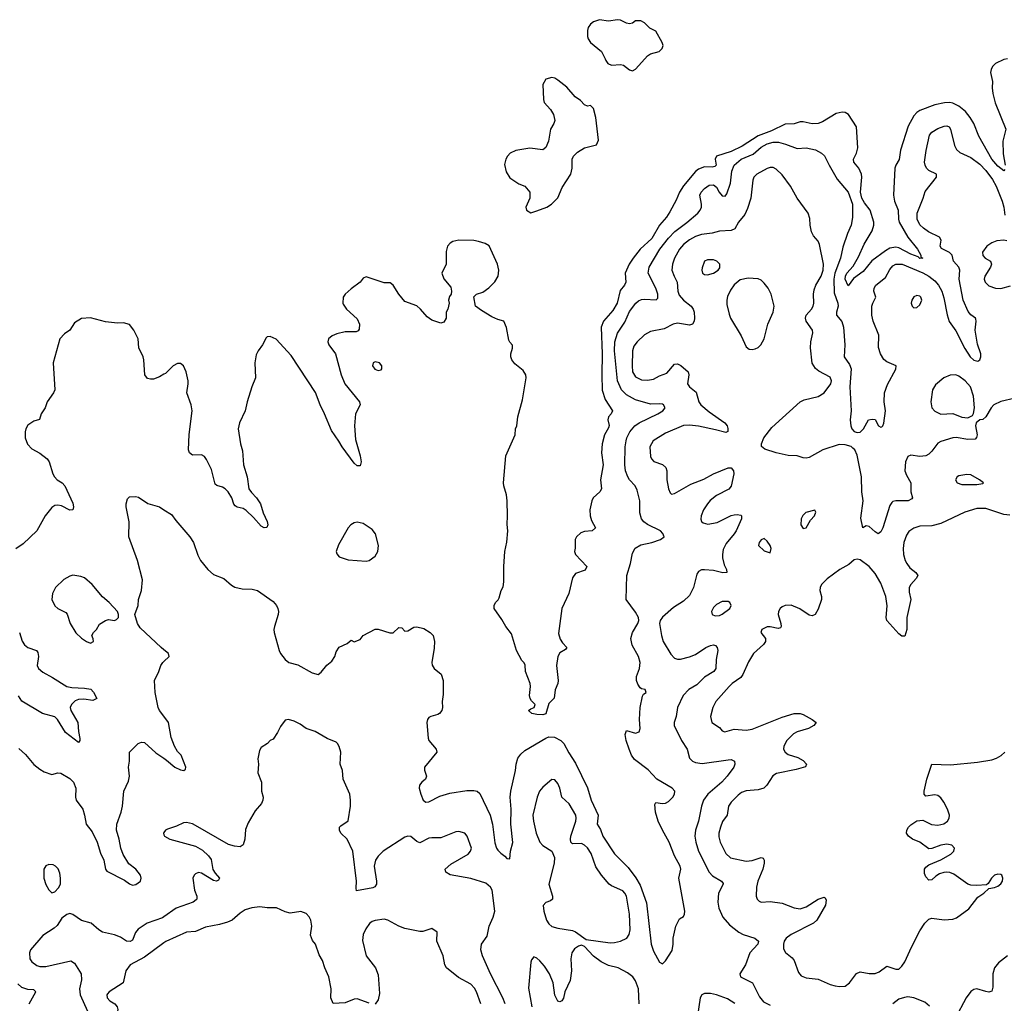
# Model space of a CAD drawing. Header units: inches. Extents: x 1603819 to 1745079, y 385938 to 533966.
# Tile 435 of 561: x 1719036 to 1725614, y 473694 to 480262. Entities that reach past the tile are written whole.
import ezdxf

# ---------------------------------------------------------------- set-up
doc = ezdxf.new("R2010")
doc.units = ezdxf.units.IN
doc.header["$MEASUREMENT"] = 0
for name, color, linetype in [('B7417', 7, 'Continuous'), ('B7427', 7, 'Continuous'), ('B7428', 7, 'Continuous')]:
    doc.layers.add(name, color=color, linetype=linetype)

msp = doc.modelspace()

# ---------------------------------------------------------------- linework, layer by layer
at = {"layer": 'B7417', "color": 5}
for points, elevation in [([(1720000, 477894.5), (1719970, 477876.2), (1719930, 477862), (1719910, 477860.9), (1719890, 477866), (1719871.6, 477891.6), (1719865.7, 477990), (1719860.5, 478010), (1719831.1, 478070), (1719827.1, 478130), (1719798.9, 478190), (1719770, 478227.6), (1719730, 478238.9), (1719690, 478236.4), (1719610, 478245.6), (1719510, 478272.3), (1719450, 478266.6), (1719402.5, 478237.5), (1719371, 478190), (1719335.2, 478164.8), (1719304, 478130), (1719260.5, 477970), (1719270.4, 477789.6), (1719262, 477770), (1719220.5, 477710), (1719206.4, 477670), (1719180.4, 477630), (1719167.9, 477592.1), (1719130, 477580.5), (1719090, 477555.6), (1719076.4, 477530), (1719072, 477510), (1719073.1, 477470), (1719087.4, 477427.4), (1719117.6, 477397.6), (1719170, 477367), (1719219.3, 477330), (1719234, 477310), (1719257.6, 477230), (1719268, 477210), (1719287.3, 477190), (1719319.3, 477170), (1719337.6, 477150), (1719390, 477034.8), (1719394.6, 477010), (1719390.4, 476990), (1719370, 476987.4), (1719314.9, 477014.9), (1719290, 477019.8), (1719270, 477018), (1719250, 477005.6), (1719206.7, 476950), (1719150, 476849.4), (1719058.3, 476761.7), (1719010.5, 476729.5)], 220), ([(1720000, 476054.9), (1719981.6, 476070), (1719840.9, 476200.9), (1719822.8, 476230), (1719804.7, 476290), (1719826.8, 476350), (1719830.7, 476390), (1719850.6, 476450), (1719857.5, 476522.5), (1719822.3, 476650), (1719765.3, 476810), (1719766.7, 476910), (1719746.8, 477010), (1719746.8, 477030), (1719756.9, 477063.1), (1719770, 477075.3), (1719810, 477079), (1719830, 477073.2), (1719892.1, 477032.1), (1719970, 477009.3), (1720000, 476989.8)], 240), ([(1719034, 476170), (1719053.1, 476113.1), (1719068.2, 476088.2), (1719090.2, 476070.2), (1719147.7, 476050), (1719157.2, 476037.2), (1719161.5, 476010), (1719152, 475950), (1719161.3, 475930), (1719190, 475904.2), (1719256.3, 475870), (1719350.3, 475810.3), (1719383.4, 475803.4), (1719470, 475799.1), (1719511.4, 475791.4), (1719530, 475770.7), (1719550.4, 475730), (1719524.7, 475715.3), (1719464.2, 475724.2), (1719430, 475722.2), (1719407.1, 475712.9), (1719381.8, 475690), (1719374.2, 475670), (1719377.1, 475650), (1719424, 475570), (1719427.9, 475510), (1719438.3, 475461.7), (1719438.4, 475450), (1719430, 475436), (1719341.5, 475501.5), (1719288.2, 475588.2), (1719270, 475606.9), (1719188.1, 475628.1), (1719050, 475710.8), (1719027.4, 475747.4)], 220), ([(1720000, 475610.6), (1719970.5, 475650), (1719960.4, 475670), (1719940.5, 475770), (1719936.3, 475850), (1719965.5, 475910), (1719979.3, 475950), (1719993, 475970), (1720000, 475976.6)], 240), ([(1719030, 475396), (1719075.9, 475355.9), (1719130, 475289.6), (1719170, 475256.9), (1719200.4, 475240.4), (1719250, 475222.4), (1719290, 475233.6), (1719310, 475231.5), (1719370, 475194.5), (1719396.4, 475170), (1719410.8, 475130), (1719409.8, 475070), (1719413.5, 475050), (1719457.3, 474990), (1719469.9, 474950), (1719479.8, 474890), (1719519.2, 474839.2), (1719552.6, 474770), (1719575.8, 474695.8), (1719597.1, 474650), (1719608.9, 474588.9), (1719617.5, 474577.5), (1719736.9, 474516.9), (1719770, 474491.8), (1719790, 474483.6), (1719813, 474487), (1719842, 474510), (1719848, 474530), (1719843.8, 474550), (1719812.4, 474590), (1719766, 474626), (1719727.2, 474687.2), (1719711, 474730), (1719701.5, 474790), (1719682.5, 474850), (1719684.7, 474890), (1719713.8, 474970), (1719722.8, 475010), (1719732.7, 475110), (1719762.6, 475177.4), (1719770.3, 475209.7), (1719762.4, 475270), (1719770.4, 475310), (1719770.7, 475370), (1719826.8, 475430), (1719850, 475438), (1719870, 475434.5), (1719946.5, 475366.5), (1720000, 475329.9)], 240), ([(1720000, 474835.2), (1719996.3, 474830), (1720000, 474818.9)], 260), ([(1720000, 474271.1), (1719990, 474263.8), (1719888, 474230), (1719828, 474190), (1719810, 474166), (1719790, 474116), (1719774, 474106), (1719750, 474109.8), (1719710, 474134.8), (1719670, 474152.3), (1719588.3, 474168.3), (1719564, 474184), (1719514, 474230), (1719450, 474246), (1719390, 474286), (1719370, 474293.2), (1719350, 474286), (1719318.3, 474261.7), (1719285.8, 474214.2), (1719265.3, 474194.7), (1719190, 474146.9), (1719107.9, 474050), (1719100.8, 474030), (1719104.4, 473990), (1719116.5, 473970), (1719150, 473946.7), (1719170, 473939.7), (1719210, 473940.2), (1719377.3, 473977.3), (1719402.9, 473962.9), (1719447.4, 473890), (1719449.3, 473850), (1719436.6, 473790), (1719441, 473750), (1719490, 473640.5)], 260), ([(1720000, 474097.4), (1719870, 474001.5), (1719774, 473950), (1719745.5, 473910), (1719726.4, 473830), (1719633.4, 473770), (1719622.6, 473757.4), (1719618, 473750), (1719620.5, 473730), (1719638.8, 473710), (1719671.1, 473691.1), (1719687.6, 473670), (1719692.7, 473652.7), (1719668.6, 473530), (1719684.4, 473450), (1719691.2, 473430), (1719706, 473410), (1719730, 473391.3), (1719798.9, 473358.9), (1719876.3, 473310), (1719990, 473276.1), (1720000, 473277.3)], 280), ([(1719098.3, 473690), (1719143.1, 473770), (1719130, 473783.1), (1719090, 473785.6), (1719050, 473798.6), (1719023.4, 473823.4)], 240)]:
    msp.add_lwpolyline(points, dxfattribs=dict(at, elevation=elevation))
for points, elevation in [([(1719390, 476552.7), (1719370, 476547), (1719330, 476524.5), (1719275.5, 476470), (1719255.5, 476430), (1719250.6, 476390), (1719270, 476347.3), (1719291, 476330), (1719343.4, 476303.4), (1719353.4, 476293.4), (1719373, 476230), (1719410, 476166.8), (1719450, 476131.3), (1719482, 476110), (1719510, 476098), (1719528, 476110), (1719527.3, 476127.3), (1719518, 476150), (1719528, 476170), (1719549.3, 476190.7), (1719570, 476224.7), (1719610, 476251.3), (1719630, 476256), (1719668.9, 476251.1), (1719683.1, 476256.9), (1719695.3, 476270), (1719695.3, 476290), (1719688.7, 476310), (1719634, 476370), (1719590, 476409.2), (1719520.9, 476490), (1719470, 476536), (1719444.8, 476544.8)], 240), ([(1719230, 474620.7), (1719210, 474611.8), (1719198, 474590), (1719196.5, 474530), (1719210, 474487.3), (1719230, 474450.8), (1719250, 474431), (1719270, 474438), (1719295.5, 474464.5), (1719309, 474490), (1719309.4, 474530), (1719303.2, 474563.2), (1719292.1, 474592.1), (1719275.3, 474610), (1719258.9, 474618.9)], 260)]:
    msp.add_lwpolyline(points, close=True, dxfattribs=dict(at, elevation=elevation))
at = {"layer": 'B7427', "color": 5}
for points, elevation in [([(1722946.3, 480000), (1722951, 479990), (1722966, 479970), (1722990, 479958), (1723050, 479962.8), (1723070, 479957.3), (1723110, 479926.8), (1723130, 479921), (1723150, 479931.3), (1723211.5, 480000)], 220), ([(1725634.9, 480000), (1725610, 479996.2), (1725556, 479970), (1725535.8, 479950), (1725525.6, 479930), (1725522, 479910), (1725534.7, 479850), (1725532.1, 479807.9), (1725536.6, 479770), (1725552.1, 479707.9), (1725624.5, 479530), (1725604.3, 479450), (1725606, 479366), (1725620.2, 479290)], 220), ([(1725617.3, 479262.7), (1725610, 479252.3), (1725570, 479282.9), (1725530, 479331.7), (1725444.7, 479484.7), (1725410, 479568.4), (1725385.2, 479610), (1725355, 479650), (1725310, 479684.2), (1725270, 479703.8), (1725250, 479708.6), (1725213.2, 479706.9), (1725150, 479694.2), (1725050, 479655.2), (1725030, 479642.9), (1725010, 479620.9), (1724972.5, 479550), (1724920.1, 479390), (1724910.9, 479329.1), (1724888.5, 479291.5), (1724881.5, 479270), (1724872.5, 479090), (1724879.2, 479050), (1724905, 478990), (1724906.5, 478930), (1724912.2, 478910), (1724970, 478811), (1725033.1, 478730), (1725056.5, 478690), (1725056.8, 478676.8), (1725070, 478669.5), (1725050, 478668.4), (1725038, 478678), (1724990, 478696.4), (1724910, 478738.9), (1724890, 478742.9), (1724850, 478736), (1724820.7, 478719.3), (1724728.7, 478651.3), (1724670, 478581.6), (1724606.4, 478533.6), (1724570, 478486), (1724551.3, 478530), (1724553.5, 478550), (1724562.3, 478570), (1724603.1, 478616.9), (1724640.5, 478679.5), (1724676.9, 478763.1), (1724730, 478852.7), (1724741.8, 478890), (1724741.7, 478910), (1724716.9, 478990), (1724678.8, 479038.8), (1724661.8, 479070), (1724652.7, 479110), (1724661.1, 479210), (1724658.9, 479230), (1724642.9, 479270), (1724607.9, 479310), (1724606.8, 479330), (1724626.3, 479370), (1724634.2, 479405.8), (1724625.8, 479545.8), (1724573.5, 479630), (1724550, 479642.8), (1724530, 479645.5), (1724490, 479635), (1724399.3, 479580.7), (1724370, 479569.1), (1724330, 479566.9), (1724270, 479580.5), (1724250, 479580.7), (1724210, 479567.5), (1724150, 479565), (1724059.4, 479520.6), (1723970, 479486.4), (1723863.2, 479416.8), (1723790, 479382.7), (1723692, 479350), (1723681.8, 479330), (1723688.8, 479290), (1723678.9, 479281.1), (1723662.6, 479277.4), (1723610, 479278.8), (1723570, 479263.6), (1723550, 479247.6), (1723470, 479153.2), (1723444, 479110), (1723422.4, 479057.6), (1723380.1, 478979.9), (1723356.3, 478943.7), (1723310.1, 478890), (1723259.1, 478800.9), (1723181.5, 478730), (1723133.3, 478670), (1723107.6, 478630), (1723081, 478570), (1723085.5, 478510), (1723076.9, 478490), (1723047.3, 478452.7), (1723026.7, 478370), (1722998.9, 478321.1), (1722937.2, 478250), (1722919.8, 478210), (1722928.3, 478031.7), (1722924.2, 477890), (1722927.8, 477787.8), (1722946.5, 477726.5), (1722996.5, 477650), (1722988.5, 477630), (1722968.7, 477610), (1722964.6, 477590), (1722973.1, 477553.1), (1722970, 477536), (1722942.9, 477490), (1722926.5, 477430), (1722923.5, 477370), (1722935, 477290), (1722916.2, 477190), (1722922, 477130), (1722912.4, 477110), (1722867.4, 477070), (1722858.3, 477050), (1722845.7, 476990), (1722847.4, 476950), (1722856.9, 476916.9), (1722882, 476870), (1722861, 476850), (1722810, 476844.8), (1722784.2, 476835.8), (1722754.9, 476810), (1722746.5, 476790), (1722747, 476733), (1722741.6, 476710), (1722748.2, 476690), (1722824, 476610), (1722813.3, 476586.7), (1722750, 476564), (1722730, 476535.3), (1722705.5, 476430), (1722657, 476330), (1722636.1, 476163.9), (1722646.5, 476126.5), (1722661.8, 476101.8), (1722690.6, 476070), (1722682.5, 476057.5), (1722644.7, 476035.3), (1722630.3, 476010), (1722621.3, 475950), (1722633.4, 475850), (1722630.8, 475830), (1722613.7, 475786.3), (1722607.3, 475732.7), (1722570, 475695.3), (1722552, 475628), (1722530, 475619.6), (1722490, 475623), (1722458, 475630), (1722435.3, 475650), (1722450, 475661), (1722474, 475670), (1722479, 475690), (1722454.5, 475714.5), (1722446.6, 475730), (1722442, 475750), (1722449.4, 475810), (1722446.6, 475830), (1722416, 475910), (1722412.5, 475952.5), (1722406.6, 475966.6), (1722390, 475984), (1722355.1, 476050), (1722321.6, 476161.6), (1722283.7, 476210), (1722257.5, 476257.5), (1722205.2, 476330), (1722205.2, 476350), (1722214, 476370), (1722232, 476388), (1722238.4, 476401.6), (1722251.8, 476450), (1722264.9, 476475.1), (1722271.3, 476508.7), (1722269.7, 476610), (1722276.9, 476710), (1722290, 476774), (1722297, 476850), (1722292.1, 476892.1), (1722295.1, 476950), (1722291.6, 477050), (1722287.8, 477090), (1722269.6, 477150), (1722268, 477170), (1722284.5, 477350), (1722346.6, 477490), (1722349.3, 477530), (1722357, 477550), (1722364.7, 477610), (1722395.8, 477724.2), (1722418.9, 477870), (1722417.4, 477890), (1722399.8, 477919.8), (1722344, 477964), (1722322.7, 477990), (1722316, 478010), (1722316, 478030), (1722328.4, 478068.4), (1722328.4, 478088.4), (1722310, 478108), (1722303.2, 478123.2), (1722287.3, 478207.3), (1722270, 478249), (1722230, 478259.3), (1722190, 478277.2), (1722120.2, 478320.2), (1722082, 478350), (1722070, 478412), (1722088, 478430), (1722130, 478442.8), (1722170, 478470.8), (1722210, 478511), (1722232.7, 478550), (1722236, 478590), (1722227, 478630), (1722171.6, 478751.6), (1722146.7, 478766.7), (1722101.4, 478781.5), (1722070, 478786.6), (1721970.4, 478789.7), (1721930, 478782), (1721910.8, 478770), (1721894, 478750), (1721885.8, 478714.2), (1721884, 478630), (1721856, 478570), (1721870, 478532), (1721915.3, 478475.3), (1721921, 478450), (1721918, 478430), (1721907.1, 478412.9), (1721901, 478390), (1721906, 478370), (1721896, 478330), (1721886, 478310), (1721884.7, 478270), (1721870, 478242), (1721850, 478235.3), (1721790, 478255.1), (1721757.7, 478277.7), (1721714.5, 478330), (1721690, 478352.3), (1721610, 478381.2), (1721568.7, 478430), (1721530, 478488.7), (1721510, 478504), (1721470, 478504), (1721358, 478542), (1721350, 478544), (1721330, 478535.3), (1721310, 478509), (1721250, 478466), (1721210.7, 478430), (1721197.3, 478410), (1721194, 478370), (1721198, 478362), (1721219.1, 478330), (1721290, 478264.9), (1721306.4, 478230), (1721304.7, 478195.3), (1721296.2, 478183.8), (1721282.8, 478177.2), (1721210, 478177.6), (1721155.6, 478164.4), (1721124.4, 478150), (1721099.5, 478130), (1721094.3, 478110), (1721102, 478090), (1721144.7, 478030), (1721184.7, 477890), (1721208.2, 477830), (1721306.4, 477710), (1721310.3, 477690), (1721279.1, 477630), (1721271.9, 477550), (1721279.7, 477459.7), (1721311.6, 477350), (1721318, 477310), (1721310, 477282), (1721290, 477282.7), (1721270, 477300.9), (1721189.7, 477410), (1721168.5, 477448.5), (1721119, 477519), (1721073.1, 477630), (1721042.4, 477690), (1721012.7, 477772.7), (1720850, 478018.7), (1720750, 478129.6), (1720710, 478146), (1720690, 478144), (1720683.4, 478136.6), (1720659.1, 478090), (1720628.2, 478050), (1720616.2, 478023.8), (1720607, 477970), (1720611.8, 477870), (1720587.4, 477810), (1720555.6, 477710), (1720541.7, 477650), (1720504.9, 477570), (1720494.9, 477530), (1720510.3, 477430), (1720523.7, 477383.7), (1720531.5, 477290), (1720555.8, 477210), (1720567.8, 477130), (1720584, 477104), (1720618, 477070), (1720645.3, 477030), (1720663, 476970), (1720690, 476911), (1720693.8, 476890), (1720688.1, 476871.9), (1720670, 476869.7), (1720650, 476880.4), (1720599, 476939), (1720550, 476985.1), (1720530, 476997.4), (1720488, 477008), (1720475.6, 477015.6), (1720466.5, 477026.5), (1720452.8, 477070), (1720429.7, 477110), (1720409.6, 477130), (1720390, 477140.9), (1720352.3, 477152.3), (1720341.5, 477161.5), (1720317.9, 477257.9), (1720284.5, 477324.5), (1720270, 477344.2), (1720250, 477355.4), (1720190, 477353.6), (1720169.7, 477369.7), (1720164, 477390), (1720168.5, 477491.5), (1720188.5, 477650), (1720181.1, 477690), (1720152.2, 477770), (1720162.2, 477830), (1720161.5, 477850), (1720148.4, 477910), (1720130, 477951.8), (1720110, 477966), (1720090, 477966.3), (1720061.6, 477950), (1720010, 477900.5), (1720000, 477894.5)], 220), ([(1720000, 476989.8), (1720050, 476957.2), (1720078.4, 476918.4), (1720173.6, 476810), (1720196.9, 476770), (1720226.6, 476686.6), (1720244.7, 476650), (1720291.8, 476590), (1720330, 476558.4), (1720399, 476530), (1720450, 476486.6), (1720472.9, 476472.9), (1720521.8, 476461.8), (1720590, 476459.8), (1720625.2, 476450), (1720730, 476376.3), (1720751, 476350), (1720761, 476330), (1720764, 476310), (1720762, 476290), (1720737.6, 476210), (1720734, 476190), (1720737, 476170), (1720769.8, 476050), (1720779.1, 476030), (1720809.7, 475990), (1720834.5, 475970), (1720893.4, 475953.4), (1720990, 475900.9), (1721030, 475889.3), (1721050, 475905.2), (1721088.7, 475951.3), (1721122, 475978), (1721140.4, 476010), (1721150, 476041.2), (1721170, 476072.3), (1721224, 476096), (1721250, 476118), (1721270, 476108.7), (1721310, 476124), (1721330.7, 476149.3), (1721410, 476193.2), (1721430, 476192.7), (1721508, 476168), (1721530, 476167.6), (1721570, 476204), (1721590, 476201.2), (1721610, 476179), (1721630, 476181.2), (1721670, 476206.3), (1721690, 476208.2), (1721736.3, 476196.3), (1721779.3, 476170), (1721798, 476150), (1721807.6, 476110), (1721805.8, 476065.8), (1721789.5, 475970), (1721791.8, 475951.8), (1721804, 475930), (1721851.4, 475891.4), (1721865.2, 475850), (1721864.1, 475755.9), (1721858, 475710), (1721860.9, 475670), (1721855.1, 475650), (1721841.2, 475630), (1721830, 475623), (1721782, 475610), (1721770, 475602.8), (1721760.9, 475590), (1721757, 475570), (1721764.4, 475464.4), (1721770, 475449.2), (1721819.3, 475390), (1721822.7, 475370), (1721739.5, 475270), (1721739.6, 475250), (1721754.7, 475210), (1721747, 475190), (1721722, 475170), (1721708, 475150), (1721705.4, 475130), (1721715.1, 475090), (1721732, 475050), (1721750, 475038), (1721770, 475038.5), (1721843.6, 475076.4), (1721910, 475098.2), (1722023.9, 475116.1), (1722070, 475115.5), (1722091.1, 475110), (1722110, 475094.5), (1722179.2, 474950), (1722194.9, 474890), (1722210, 474765.2), (1722222.4, 474730), (1722230, 474715.6), (1722250, 474695.6), (1722277.5, 474677.5), (1722290, 474661.2), (1722310, 474658), (1722314.9, 474710), (1722330, 474768), (1722318, 474890), (1722319.8, 474990), (1722312, 475070), (1722317.2, 475110), (1722349.3, 475249.3), (1722352.6, 475290), (1722364.8, 475330), (1722382.8, 475357.2), (1722410, 475382.5), (1722550, 475465), (1722570, 475472.5), (1722608, 475472), (1722652, 475450), (1722671.7, 475430), (1722705.6, 475365.6), (1722750, 475298), (1722830, 475133.5), (1722854.2, 475050), (1722899.9, 474950), (1722893.5, 474890), (1722915.3, 474855.3), (1722932.5, 474810), (1723010, 474691.2), (1723101.4, 474601.4), (1723152.3, 474532.3), (1723182.1, 474482.1), (1723224.3, 474364.3), (1723253.7, 474090), (1723270, 474042.7), (1723310, 473968), (1723330, 473958), (1723350, 473978), (1723394, 474046), (1723402, 474090), (1723400.7, 474130), (1723419.1, 474210), (1723442.8, 474257.2), (1723470, 474273.2), (1723477.6, 474290), (1723479.5, 474310), (1723440.5, 474530), (1723451.8, 474590), (1723448.5, 474610), (1723410, 474679.1), (1723374.6, 474770), (1723329.4, 474849.4), (1723300.9, 474910), (1723283.6, 474970), (1723278.8, 475021.2), (1723285.5, 475034.5), (1723330, 475027.8), (1723350, 475029.7), (1723370, 475041.6), (1723399.3, 475070), (1723410.4, 475090), (1723412.7, 475110), (1723394.8, 475130), (1723291.8, 475191.8), (1723234.1, 475254), (1723143.1, 475323.1), (1723124.3, 475350), (1723106.6, 475390), (1723086.7, 475450), (1723080.3, 475490), (1723090, 475515.1), (1723150, 475497), (1723173.7, 475506.3), (1723181.3, 475530), (1723176.5, 475590), (1723182, 475670), (1723196.1, 475743.9), (1723202.8, 475757.2), (1723221, 475770), (1723214, 475790), (1723190, 475794), (1723180.9, 475800.9), (1723165.1, 475825.1), (1723156.4, 475850), (1723156.1, 475876.1), (1723177.1, 475930), (1723180.5, 475970), (1723169.5, 476009.5), (1723126.6, 476086.6), (1723118.9, 476130), (1723131, 476170), (1723166.3, 476230), (1723171.8, 476250), (1723170.1, 476270), (1723150, 476306.4), (1723087.3, 476390), (1723091.1, 476550), (1723115.7, 476630), (1723130, 476699.5), (1723147.5, 476732.5), (1723185.1, 476754.9), (1723258.4, 476770), (1723318, 476790), (1723340.4, 476810), (1723331.7, 476831.7), (1723318, 476850), (1723231.1, 476891.1), (1723205.2, 476910), (1723189.2, 476930), (1723178.2, 476970), (1723179.7, 477050), (1723161.3, 477121.3), (1723147.6, 477150), (1723110.1, 477190.1), (1723098.2, 477210), (1723083.8, 477250), (1723079, 477290), (1723081.5, 477410), (1723086.7, 477450), (1723091.7, 477470), (1723112, 477510), (1723146.2, 477550), (1723174.2, 477570), (1723299, 477630), (1723331.8, 477650), (1723348.5, 477670), (1723338, 477690), (1723330, 477693.8), (1723310, 477697.3), (1723250, 477695.8), (1723150, 477722.6), (1723090, 477756.8), (1723057.1, 477790), (1723030.6, 477850.6), (1723009.6, 478050), (1723011.2, 478110), (1723030, 478169.7), (1723078.5, 478241.5), (1723110, 478314.5), (1723151.3, 478370), (1723170, 478384.6), (1723190, 478393), (1723210, 478395.9), (1723288, 478392), (1723298.5, 478401.5), (1723298.3, 478430), (1723285, 478470), (1723235.4, 478570), (1723241, 478610), (1723313.2, 478730), (1723370, 478803.2), (1723413.3, 478846.7), (1723493, 478907), (1723566, 478970), (1723582.3, 478990), (1723590.3, 479010), (1723591.6, 479030), (1723578.7, 479090), (1723588.9, 479110), (1723610, 479134.5), (1723642.7, 479157.3), (1723670, 479159.4), (1723690, 479144), (1723709.9, 479109.9), (1723730, 479086.9), (1723750, 479083), (1723761.1, 479098.9), (1723784.3, 479170), (1723793.5, 479250), (1723809.4, 479290), (1723856.3, 479330), (1723935.4, 479364.6), (1723990, 479410.5), (1724030, 479434.1), (1724070, 479444.9), (1724104.4, 479444.4), (1724151.7, 479431.7), (1724230, 479401), (1724290, 479406.8), (1724352.2, 479392.2), (1724391.7, 479371.7), (1724412.4, 479352.4), (1724443.5, 479290), (1724497.9, 479197.9), (1724569.8, 479110), (1724600.2, 479030), (1724598.8, 478941.2), (1724590.9, 478890), (1724566, 478834), (1724535.8, 478744.2), (1724518.7, 478670), (1724480.8, 478570), (1724475.8, 478530), (1724478.2, 478438.2), (1724501.5, 478370), (1724504.1, 478350), (1724492.2, 478310), (1724493.2, 478290), (1724527.5, 478247.5), (1724538.4, 478210), (1724547.5, 478090), (1724545, 478010), (1724580.2, 477960.2), (1724590.4, 477930.4), (1724582.5, 477810), (1724590.8, 477650), (1724583, 477590), (1724589.5, 477550.5), (1724595.8, 477530), (1724610, 477511.6), (1724630, 477504.8), (1724650, 477507.1), (1724672, 477530), (1724706.8, 477590), (1724730, 477594.5), (1724751.6, 477591.6), (1724774, 477550), (1724790, 477540.9), (1724795.8, 477544.2), (1724802.8, 477550), (1724810, 477568), (1724820.3, 477650), (1724811.6, 477710), (1724812.4, 477770), (1724834.1, 477825.9), (1724890, 477928.7), (1724890.6, 477950), (1724830, 477977.1), (1724810, 477993.7), (1724786, 478030), (1724774.2, 478074.2), (1724776.1, 478156.1), (1724737.1, 478250), (1724729.5, 478290), (1724729.5, 478350), (1724734.4, 478370), (1724756.4, 478410), (1724742, 478450), (1724743.5, 478470), (1724755.8, 478490), (1724820.4, 478539.6), (1724850, 478595.1), (1724870, 478618), (1724890, 478630.7), (1724931.6, 478630), (1725070, 478570.7), (1725110, 478549.5), (1725150, 478518.3), (1725173.8, 478490), (1725195.5, 478450), (1725210, 478405.7), (1725232.3, 478292.3), (1725245.8, 478245.8), (1725290, 478184.1), (1725350, 478067.3), (1725384.8, 478010), (1725410, 477987.5), (1725437.1, 477982.9), (1725450.2, 477989.8), (1725456.5, 478010), (1725456.1, 478030), (1725435.7, 478095.7), (1725419.1, 478190), (1725425.6, 478250), (1725422.9, 478262.9), (1725420.3, 478270), (1725390, 478292.3), (1725373.2, 478313.2), (1725339.5, 478390), (1725312.5, 478530), (1725316.1, 478590), (1725310.2, 478610), (1725275.3, 478650), (1725266.3, 478690), (1725246.6, 478706.6), (1725195.1, 478735.1), (1725186.3, 478750), (1725192.8, 478790), (1725180.3, 478810), (1725106.5, 478846.5), (1725074, 478870), (1725050, 478891.7), (1725031.1, 478930), (1725031.8, 478970), (1725071.5, 479070), (1725084.1, 479115.9), (1725160.3, 479210), (1725160.4, 479230), (1725110, 479254), (1725093.2, 479270), (1725084, 479290), (1725081.7, 479310), (1725091.4, 479388.6), (1725114.9, 479490), (1725130, 479512), (1725170, 479536.2), (1725210.9, 479550.9), (1725230, 479553.1), (1725245.6, 479545.6), (1725254.7, 479530), (1725281.2, 479421.2), (1725295, 479395.1), (1725316.3, 479376.3), (1725390, 479340.8), (1725450, 479296.8), (1725490, 479255.2), (1725534.8, 479194.8), (1725558.6, 479150), (1725599.9, 479050), (1725611, 479010), (1725617.1, 478957.1)], 240), ([(1725685.8, 477734.2), (1725590, 477713.6), (1725544, 477690), (1725525.3, 477670), (1725490, 477609.3), (1725470, 477592.7), (1725450.7, 477589.3), (1725424.7, 477570), (1725420.7, 477550), (1725433, 477490), (1725428.3, 477471.7), (1725418.3, 477461.7), (1725370, 477459.8), (1725293.2, 477473.2), (1725269.8, 477469.8), (1725190, 477445.5), (1725170, 477435.1), (1725130, 477381.7), (1725110, 477361.7), (1725090, 477349.8), (1725050, 477345.7), (1724990, 477354.5), (1724970, 477345.2), (1724954.4, 477310), (1724950.3, 477250), (1724960.4, 477220.4), (1724988.7, 477170), (1724990.3, 477110), (1725000.4, 477070), (1724996.7, 477063.3), (1724971.3, 477050), (1724890, 477049.7), (1724870, 477044.2), (1724862.6, 477037.4), (1724850, 477017.2), (1724802.8, 476870), (1724790, 476842), (1724770.3, 476829.7), (1724750, 476841.6), (1724710, 476877.2), (1724690, 476882), (1724668, 476870), (1724654.5, 476934.5), (1724669.8, 477050), (1724662.3, 477110), (1724660.5, 477210), (1724630, 477354.5), (1724615, 477390), (1724602, 477402), (1724590, 477411.1), (1724550, 477424.3), (1724510, 477426.4), (1724400.4, 477390), (1724310, 477338.9), (1724290, 477335.1), (1724270, 477336.2), (1724230, 477349.2), (1724170, 477351.2), (1724089, 477370), (1724013.4, 477393.4), (1723992.5, 477412.5), (1723992, 477430), (1724006.3, 477470), (1724060.9, 477539.1), (1724250, 477710.3), (1724277, 477723), (1724370, 477744.9), (1724409.7, 477770), (1724454.5, 477830), (1724460.4, 477850), (1724450, 477874.3), (1724375.3, 477915.3), (1724353, 477933), (1724330, 477969.4), (1724319.1, 478070), (1724322, 478110), (1724335.6, 478170), (1724331.6, 478190), (1724290, 478249.6), (1724285.1, 478270), (1724291.1, 478290), (1724326.2, 478330), (1724337.4, 478350), (1724342, 478370), (1724338.4, 478430), (1724342.5, 478457.5), (1724354.8, 478490), (1724390, 478548.8), (1724403.2, 478590), (1724405.6, 478630), (1724380.1, 478760.1), (1724370, 478783.7), (1724338.5, 478818.5), (1724324.7, 478844.8), (1724315.8, 478890), (1724313.6, 478933.6), (1724302.7, 478970), (1724229.8, 479069.8), (1724185.4, 479150), (1724130, 479225.6), (1724090, 479264.7), (1724070, 479274.2), (1724050, 479274), (1724030, 479267.6), (1723959.5, 479230), (1723940.3, 479210), (1723933.1, 479190), (1723919.7, 479070), (1723897.9, 479002.1), (1723879.7, 478960.3), (1723838.2, 478910), (1723814.6, 478865.4), (1723790, 478855.1), (1723710, 478850.7), (1723662.8, 478837.2), (1723590, 478827.7), (1723550, 478814.6), (1723510, 478792.3), (1723470, 478761.5), (1723444.2, 478730), (1723410.3, 478670.3), (1723396.3, 478630), (1723393.2, 478590), (1723407.8, 478550), (1723429.4, 478510), (1723432.5, 478450), (1723442.2, 478422.2), (1723470, 478390.2), (1723522.3, 478350), (1723536.1, 478330), (1723542.2, 478310), (1723545.2, 478270), (1723542, 478250), (1723530.2, 478229.8), (1723510, 478223.1), (1723430, 478236.7), (1723402.6, 478230), (1723341.6, 478198.4), (1723250, 478179.8), (1723210, 478156.8), (1723160.8, 478110), (1723138.7, 478081.3), (1723129.4, 478050), (1723127.2, 477950), (1723130.8, 477910), (1723150, 477877.8), (1723190, 477856.8), (1723230, 477854.3), (1723270, 477861.2), (1723310, 477883.2), (1723358.5, 477901.5), (1723410, 477960.9), (1723430, 477964.9), (1723453.7, 477953.7), (1723501.1, 477910), (1723506.3, 477890), (1723498, 477830), (1723510.4, 477810), (1723555.7, 477775.7), (1723573.7, 477710), (1723586.4, 477690), (1723642.8, 477642.8), (1723746.4, 477570), (1723762.4, 477550), (1723767.3, 477532.7), (1723767.1, 477512.9), (1723754.4, 477505.6), (1723684.4, 477524.4), (1723570, 477547), (1723510, 477554.7), (1723470, 477553.2), (1723350, 477501.5), (1723267.8, 477450), (1723246.7, 477410), (1723250, 477346), (1723255.8, 477330), (1723271.5, 477311.5), (1723330, 477292.6), (1723351.7, 477271.7), (1723358.2, 477250), (1723358.9, 477190), (1723370.4, 477130.4), (1723382, 477102), (1723390, 477094.8), (1723410, 477099.1), (1723520, 477160), (1723605.6, 477194.4), (1723670, 477229.2), (1723770, 477270.3), (1723790, 477270.5), (1723803.8, 477250), (1723806.4, 477230), (1723790, 477147), (1723773.3, 477126.7), (1723690, 477084.8), (1723649.1, 477050.9), (1723630, 477029.8), (1723604.8, 476990), (1723588.6, 476950), (1723586.8, 476926.8), (1723591.3, 476911.3), (1723602, 476902), (1723633.7, 476893.7), (1723695.3, 476904.7), (1723790, 476950.3), (1723810, 476954.9), (1723830, 476957.6), (1723852.7, 476952.7), (1723858, 476950), (1723859.1, 476939.1), (1723859.1, 476930), (1723821.7, 476850), (1723810, 476829.6), (1723755.9, 476764.1), (1723736.5, 476723.5), (1723730.2, 476690), (1723731.4, 476668.6), (1723742.6, 476622.6), (1723758.7, 476590), (1723761, 476570), (1723732.3, 476567.7), (1723670, 476584.5), (1723611.2, 476588.8), (1723590, 476588.3), (1723570, 476578.4), (1723560.2, 476559.8), (1723537.5, 476470), (1723510, 476416.2), (1723470, 476378.9), (1723403.3, 476336.7), (1723330, 476272.4), (1723314.9, 476250), (1723311.3, 476230), (1723323.2, 476150), (1723334.6, 476110), (1723385.3, 476025.2), (1723410, 475999.3), (1723430, 475992.4), (1723450, 475991.8), (1723510, 476007.1), (1723550, 476023.6), (1723620.5, 476070), (1723650, 476082.7), (1723670, 476087), (1723683.4, 476083.4), (1723696.4, 476070), (1723699.5, 476050), (1723687.9, 475990), (1723687.6, 475930), (1723673.4, 475910), (1723610, 475870.8), (1723559.2, 475820.8), (1723505.2, 475790), (1723468.4, 475750), (1723430.2, 475670), (1723421.3, 475610), (1723408.9, 475570), (1723408.9, 475550), (1723458.2, 475450), (1723495.8, 475390), (1723511.2, 475331.2), (1723531.2, 475311.2), (1723550, 475302.7), (1723595.1, 475295.1), (1723770, 475320.7), (1723790, 475321.1), (1723810.5, 475310), (1723814.4, 475290), (1723807.4, 475270), (1723762.2, 475210), (1723727.5, 475170), (1723634.2, 475090), (1723604.5, 475050), (1723590.2, 475010), (1723571.3, 474910), (1723550.1, 474849.9), (1723547.3, 474810), (1723552, 474770), (1723570.6, 474710.6), (1723641.3, 474570), (1723664.2, 474544.2), (1723725.3, 474510), (1723735, 474495), (1723736.5, 474490), (1723704.5, 474430), (1723699.7, 474370), (1723706, 474330), (1723734, 474270), (1723777, 474217), (1723839.6, 474170), (1723870, 474153.1), (1723948, 474130), (1723970.6, 474110), (1723968, 474090), (1723913.4, 474030), (1723885.5, 473950), (1723847.3, 473890), (1723850.8, 473870), (1723931.5, 473831.5), (1723978.1, 473738.1), (1724004.6, 473704.6), (1724050, 473682)], 260), ([(1725630, 478785.4), (1725610, 478789.7), (1725564.9, 478784.9), (1725530, 478772.1), (1725498, 478750), (1725467.6, 478710), (1725470, 478688), (1725486, 478670), (1725520.7, 478650), (1725528.5, 478630), (1725522.3, 478610), (1725484.4, 478550), (1725480.3, 478530), (1725486, 478510), (1725510, 478486), (1725556, 478470), (1725590, 478466.9), (1725656.1, 478483.9)], 260), ([(1725650, 476953.7), (1725610, 476958.5), (1725490, 476998.3), (1725430, 476998.4), (1725350, 476972.9), (1725190, 476898.5), (1725130, 476883.4), (1725050, 476880.6), (1725010, 476867.7), (1724975.8, 476844.2), (1724959.5, 476820.5), (1724942.2, 476770), (1724937.6, 476730), (1724941.2, 476690), (1724951.3, 476650), (1724961.8, 476630), (1724982.9, 476602.9), (1725023.1, 476570), (1725035.8, 476550), (1725024.2, 476530), (1724988.9, 476491.1), (1724979.2, 476470), (1724978.8, 476438.8), (1724990.3, 476390), (1724963.5, 476270), (1724961.8, 476190), (1724950, 476145.2), (1724930, 476145.6), (1724910, 476160.9), (1724829.6, 476250), (1724823.5, 476270), (1724832, 476348), (1724821.7, 476410), (1724790, 476500.4), (1724750, 476565.1), (1724710, 476611.1), (1724650, 476655.6), (1724630, 476660.7), (1724610, 476655.6), (1724574.8, 476625.2), (1724515.8, 476590), (1724430.9, 476529.1), (1724391.7, 476490), (1724383.6, 476470), (1724381.7, 476450), (1724391.8, 476410), (1724391.7, 476390), (1724370, 476325.2), (1724350, 476289.5), (1724330, 476280.7), (1724310, 476286), (1724247.3, 476327.3), (1724190, 476351.6), (1724149.4, 476350.6), (1724130, 476342.3), (1724116, 476330), (1724104.7, 476310), (1724102, 476290), (1724120.2, 476230), (1724123.1, 476210), (1724118.5, 476201.5), (1724104.1, 476195.9), (1724050, 476207.7), (1724030, 476207.6), (1723994, 476190), (1723987, 476170), (1724018.9, 476130), (1724019, 476110), (1724004, 476090), (1723939.2, 476030), (1723905.9, 475974.1), (1723867.1, 475890), (1723852.8, 475870), (1723795.6, 475830), (1723774.8, 475810), (1723687.2, 475710), (1723665.7, 475670), (1723652, 475610), (1723660.4, 475570), (1723710, 475536.4), (1723730, 475513.4), (1723746.5, 475506.5), (1723810, 475523.9), (1723890, 475518), (1723930, 475523.8), (1724130, 475604.3), (1724210, 475629.2), (1724250, 475630.2), (1724270, 475622.7), (1724330.8, 475590), (1724357.3, 475570), (1724342, 475550), (1724306, 475530), (1724230, 475505.7), (1724206.5, 475493.5), (1724160.2, 475450), (1724140.7, 475410), (1724139.1, 475390), (1724150.3, 475370), (1724170, 475356.1), (1724235.2, 475335.2), (1724270, 475314.9), (1724292.7, 475290), (1724286.2, 475273.8), (1724224.1, 475255.9), (1724090.8, 475229.2), (1724067.9, 475212.1), (1724027.2, 475150), (1724007, 475130), (1723970, 475119.6), (1723890, 475113.7), (1723858.5, 475101.5), (1723835, 475085), (1723790, 475037.3), (1723772.3, 475010), (1723762.4, 474950), (1723732.2, 474907.8), (1723717.1, 474870), (1723707.5, 474830), (1723706.7, 474806.7), (1723716.1, 474770), (1723753.7, 474693.7), (1723785.1, 474665.1), (1723890, 474643.8), (1723930, 474648.5), (1723990, 474668.7), (1724002.3, 474662.3), (1724010, 474650.8), (1724010.2, 474630), (1724001.7, 474590), (1723967.1, 474510), (1723957.8, 474470), (1723955.8, 474410), (1723962.4, 474390), (1723975.3, 474375.3), (1723990, 474368.4), (1724050, 474373.8), (1724130, 474363.5), (1724210, 474331.8), (1724250, 474324.7), (1724290, 474339.1), (1724370, 474388.9), (1724410, 474403), (1724417.7, 474397.7), (1724423.4, 474383.4), (1724420.3, 474350), (1724361.8, 474250), (1724338, 474230), (1724190, 474153.5), (1724156.9, 474130), (1724143.5, 474110), (1724137.8, 474090), (1724138.6, 474058.6), (1724152.2, 474032.2), (1724196.6, 473996.6), (1724210, 473980.4), (1724238.8, 473898.8), (1724256.7, 473876.7), (1724290, 473864.5), (1724370, 473855.9), (1724450, 473818.8), (1724482.8, 473810), (1724513.8, 473806.2), (1724550, 473809.1), (1724578.9, 473830), (1724626.7, 473893.3), (1724650, 473904.9), (1724710, 473892), (1724750, 473892.4), (1724776.9, 473903.1), (1724830, 473942.8), (1724890, 473922.8), (1724910, 473922.8), (1724930, 473941), (1724950, 473971), (1724993.6, 474070), (1725050, 474177.3), (1725082.9, 474230), (1725110, 474256.3), (1725130, 474261.6), (1725211.3, 474251.3), (1725270, 474256.5), (1725295.3, 474264.7), (1725375.8, 474324.2), (1725436.1, 474403.9), (1725476, 474430), (1725510, 474461), (1725548, 474468), (1725570, 474477), (1725590, 474492.7), (1725601.1, 474510), (1725603.5, 474530), (1725596.2, 474550), (1725590, 474555.1), (1725570, 474557.4), (1725548, 474550), (1725528.4, 474530), (1725506, 474494), (1725494.8, 474485.2), (1725430, 474479.6), (1725390, 474482.4), (1725370, 474489.6), (1725275.8, 474555.8), (1725250, 474566.6), (1725230, 474569.1), (1725210, 474568.2), (1725180.8, 474559.2), (1725156, 474544), (1725130, 474518), (1725110, 474517.2), (1725090, 474539), (1725080.5, 474560.5), (1725080.7, 474590), (1725090, 474604), (1725110, 474619.3), (1725190, 474651.4), (1725256.3, 474690), (1725276.8, 474710), (1725281.7, 474730), (1725263.7, 474750), (1725230, 474755.7), (1725190, 474749.8), (1725130, 474727.8), (1725110, 474725.6), (1725050, 474769.7), (1725001.2, 474790), (1724973.2, 474810), (1724961.2, 474830), (1724962.7, 474850), (1724973.2, 474870), (1724990, 474886.8), (1725030, 474913), (1725070, 474917.1), (1725128.2, 474888.2), (1725170, 474883.9), (1725210, 474892.9), (1725235.1, 474910), (1725245.1, 474930), (1725248.4, 474950), (1725234.8, 474990), (1725210, 475038), (1725190, 475065.4), (1725170, 475081.1), (1725150, 475086.9), (1725090, 475077.2), (1725079.3, 475090), (1725078, 475110), (1725097, 475190), (1725129.8, 475290.2), (1725254.2, 475285.8), (1725435.1, 475304.9), (1725530, 475319.5), (1725561.2, 475330), (1725592.2, 475347.8), (1725617.6, 475370)], 280), ([(1720000, 475976.6), (1720035.5, 476010), (1720030.5, 476030), (1720000, 476054.9)], 240), ([(1720000, 475329.9), (1720017.8, 475317.8), (1720071.5, 475270), (1720110, 475252.6), (1720131.7, 475248.3), (1720143.5, 475256.5), (1720145.5, 475270), (1720114, 475350), (1720090, 475375.5), (1720070.3, 475410), (1720048.7, 475470), (1720030.2, 475570.2), (1720000, 475610.6)], 240), ([(1722278.7, 473690), (1722264, 473730), (1722181.7, 473890), (1722128.4, 474010), (1722116.4, 474050), (1722120.4, 474090), (1722157.9, 474142.1), (1722172.3, 474210), (1722198.5, 474270), (1722210.6, 474310), (1722191.4, 474450), (1722182, 474470), (1722150, 474496.5), (1722050, 474526.6), (1721912.1, 474552.1), (1721882.7, 474570), (1721878, 474590), (1721916.6, 474623.4), (1722031.6, 474690), (1722047.3, 474710), (1722053.3, 474730), (1722025.6, 474810), (1722009, 474830), (1721970, 474840.5), (1721950, 474839.7), (1721850, 474798.9), (1721790, 474799.7), (1721770, 474795.8), (1721710, 474765.6), (1721690, 474774.7), (1721650, 474808), (1721630, 474811.1), (1721610, 474803.6), (1721465, 474710), (1721430, 474677.4), (1721411.9, 474650), (1721404.4, 474610), (1721420.3, 474510), (1721419.5, 474490), (1721407.8, 474472.2), (1721395.3, 474464.7), (1721286, 474446), (1721282.8, 474462.8), (1721286.1, 474510), (1721261.1, 474710), (1721222.9, 474790), (1721182, 474830), (1721172.3, 474850), (1721172.7, 474870), (1721181, 474879), (1721230, 474912), (1721245.6, 475010), (1721245.6, 475050), (1721240.7, 475090), (1721197, 475190), (1721192.3, 475247.7), (1721177.6, 475290), (1721181.2, 475370), (1721170, 475408), (1721159, 475430), (1721150, 475437.2), (1721090, 475462.7), (1721009.5, 475509.5), (1720950, 475529.4), (1720910, 475558), (1720870, 475578), (1720830.8, 475589.2), (1720810, 475584), (1720778, 475542), (1720758.5, 475501.5), (1720730, 475458), (1720710, 475448), (1720692, 475430), (1720650, 475402), (1720638, 475382), (1720627.1, 475327.1), (1720630.6, 475290), (1720627.3, 475232.7), (1720650.7, 475170), (1720650.8, 475110), (1720662.8, 475070), (1720660.7, 475050), (1720652.5, 475027.5), (1720610, 474979), (1720561.7, 474898.3), (1720545.3, 474854.7), (1720539.5, 474790), (1720528.1, 474751.9), (1720510, 474739.3), (1720470, 474742.9), (1720430, 474754.5), (1720210, 474881.6), (1720190, 474891.6), (1720150, 474900.7), (1720130, 474898.4), (1720083.4, 474876.6), (1720023.6, 474856.4), (1720010.7, 474850), (1720000, 474835.2)], 260), ([(1720000, 474818.9), (1720003, 474810), (1720038.8, 474790), (1720210, 474743.7), (1720256.9, 474716.9), (1720298.4, 474678.4), (1720314.8, 474654.8), (1720327.1, 474587.1), (1720342.2, 474562.2), (1720370.5, 474530), (1720363.4, 474516.6), (1720350, 474509.8), (1720330, 474515.1), (1720250, 474562.6), (1720230, 474567.6), (1720210, 474559.5), (1720200.5, 474550), (1720192.7, 474530), (1720203.6, 474450), (1720218.4, 474410), (1720220.5, 474390), (1720215.6, 474384.4), (1720194, 474370), (1720080.4, 474330), (1720000, 474271.1)], 260), ([(1721370, 473694), (1721290, 473723.7), (1721270, 473722.7), (1721210, 473697.2), (1721130, 473693.2), (1721115.1, 473730), (1721117.4, 473790), (1721100.5, 473870), (1721073.6, 473930), (1721059.3, 473979.3), (1721037.5, 474017.5), (1721012, 474090), (1720993, 474113), (1720978.4, 474150), (1720987.3, 474210), (1720980.7, 474250), (1720970, 474272.3), (1720950, 474293.6), (1720913.7, 474306.3), (1720843, 474297), (1720810, 474304.8), (1720751, 474331), (1720690, 474331.3), (1720641.2, 474338.8), (1720587.9, 474332.1), (1720542.6, 474317.4), (1720510, 474296.1), (1720455.3, 474250), (1720424.1, 474235.9), (1720370, 474219.4), (1720277.2, 474202.8), (1720210, 474174), (1720150, 474169.1), (1720013, 474107), (1720000, 474097.4)], 280), ([(1722117.2, 473690), (1722088.7, 473770), (1722074.2, 473794.2), (1722050, 473821.1), (1721967.1, 473867.2), (1721888, 473930), (1721876.9, 473950), (1721864.4, 474010), (1721822.7, 474110), (1721825.2, 474170), (1721790, 474193.3), (1721730, 474173), (1721710, 474173), (1721610, 474193.7), (1721570, 474209.7), (1721496.2, 474250), (1721470, 474255), (1721410, 474247.4), (1721390, 474239.7), (1721373.2, 474226.8), (1721348.2, 474191.8), (1721330, 474152.7), (1721327.1, 474112.9), (1721351.4, 474010), (1721412.8, 473930), (1721430, 473884.7), (1721440.5, 473759.5), (1721430, 473718), (1721410, 473688)], 280), ([(1723174.2, 473690), (1723168.9, 473790), (1723150, 473843.6), (1723131.7, 473871.7), (1723097.5, 473897.5), (1723035.1, 473930), (1722970, 473947.1), (1722920.7, 473970), (1722868.3, 474008.3), (1722810, 474073.2), (1722790, 474082), (1722770, 474076.2), (1722742, 474058), (1722725.3, 474030), (1722718.2, 473990), (1722721.5, 473910), (1722713.7, 473846.3), (1722678, 473770), (1722670, 473728), (1722658, 473710), (1722644.7, 473704.7), (1722630, 473708.7), (1722610, 473749.2), (1722600.9, 473830), (1722576.4, 473890), (1722541.2, 473941.2), (1722510, 473977), (1722490, 473996), (1722470, 474004), (1722455.5, 473984.5), (1722450, 473968), (1722434.4, 473794.4), (1722457.1, 473670)], 260), ([(1725634, 474010), (1725574.7, 473965.3), (1725547.4, 473930), (1725536.9, 473890), (1725537.2, 473802.8), (1725530, 473774), (1725510, 473769.5), (1725490, 473771.8), (1725430, 473789.6), (1725410, 473785.6), (1725390, 473771.8), (1725358.7, 473730), (1725286.6, 473593.4)], 280), ([(1723813.6, 473693.6), (1723764.2, 473724.2), (1723690, 473750.9), (1723650, 473760.2), (1723610, 473760.2), (1723592.9, 473750), (1723582.5, 473730), (1723563.8, 473610)], 260), ([(1725114.7, 473674.8), (1725082, 473702), (1725010, 473731.6), (1724970, 473737), (1724946.2, 473733.8), (1724910, 473720.7), (1724869, 473691)], 280)]:
    msp.add_lwpolyline(points, dxfattribs=dict(at, elevation=elevation))
for points, elevation in [([(1722590, 479875.8), (1722550, 479864.5), (1722530.4, 479830), (1722535.5, 479730), (1722540.5, 479710), (1722582, 479662), (1722603, 479630), (1722610.5, 479590), (1722604.9, 479570), (1722583, 479530), (1722568.3, 479451.7), (1722550.6, 479409.4), (1722530, 479393.2), (1722445.1, 479405.1), (1722350, 479389.7), (1722313.4, 479370), (1722295.5, 479350), (1722283, 479330), (1722274.4, 479294.4), (1722286.2, 479246.2), (1722310, 479206), (1722370, 479166), (1722411.3, 479150), (1722444.7, 479110), (1722444.7, 479070), (1722418, 479010), (1722422, 478990), (1722450, 478971.3), (1722490, 478986), (1722558, 479010), (1722589.1, 479030.9), (1722630, 479072), (1722659.5, 479140.5), (1722717, 479230), (1722727, 479270), (1722727, 479330), (1722735.1, 479350), (1722762.6, 479377.4), (1722810, 479406.4), (1722890, 479427.3), (1722902.9, 479457.1), (1722886, 479610), (1722868.7, 479670), (1722850, 479688.7), (1722830, 479684), (1722810, 479694), (1722782.7, 479722.7), (1722747.2, 479747.2), (1722690.9, 479810.9), (1722630, 479858.7), (1722610, 479871.2)], 220), ([(1723630, 478659.5), (1723611, 478650), (1723595.2, 478604.8), (1723593, 478590), (1723597.3, 478570), (1723610, 478560.5), (1723630, 478557.6), (1723670, 478568.7), (1723701.2, 478590), (1723713.8, 478606.2), (1723713.2, 478630), (1723694, 478650), (1723670, 478658.7)], 280), ([(1723903.1, 478536.9), (1723850, 478524.7), (1723808.2, 478491.8), (1723783.8, 478456.2), (1723765.3, 478414.7), (1723759.7, 478390), (1723759.7, 478359.7), (1723774.8, 478294.8), (1723784.9, 478270), (1723855.5, 478150), (1723890, 478078), (1723910, 478062.8), (1723930, 478059.1), (1723950, 478063.8), (1723970, 478073.4), (1723986.6, 478090), (1724009.6, 478130), (1724034.7, 478230), (1724069.8, 478310), (1724075.5, 478350), (1724057.1, 478430), (1724035.9, 478470), (1724010, 478503.5), (1723990, 478522.4), (1723970, 478532.5)], 280), ([(1725030, 478419.5), (1725009, 478411), (1724995.5, 478390), (1724990.6, 478370), (1724997.3, 478350), (1725010, 478339.1), (1725030, 478340.5), (1725050, 478357.3), (1725063.7, 478390), (1725057.2, 478410), (1725050, 478416)], 260), ([(1721410, 477977.6), (1721397.3, 477970), (1721393.4, 477950), (1721407.8, 477927.7), (1721430, 477919.1), (1721450, 477924), (1721456, 477930), (1721455.1, 477950), (1721439.3, 477970)], 240), ([(1725290, 477889.8), (1725251.2, 477888.8), (1725209.1, 477870.9), (1725155.1, 477824.9), (1725133.7, 477790), (1725122.8, 477710), (1725130.4, 477670), (1725150, 477648.7), (1725190, 477627.2), (1725270, 477631.4), (1725330, 477608.9), (1725370, 477603.8), (1725400.9, 477619.1), (1725407.8, 477632.2), (1725415.4, 477670), (1725407.9, 477747.9), (1725388.2, 477810), (1725351.5, 477850), (1725310, 477880.9)], 260), ([(1725364.1, 477224.1), (1725310, 477216.2), (1725298.8, 477210), (1725288, 477190), (1725298, 477170), (1725330, 477159.1), (1725430, 477157.3), (1725470, 477164.7), (1725475.3, 477170), (1725448.7, 477190), (1725390, 477222)], 280), ([(1724347.3, 476987.3), (1724288.7, 476971.3), (1724268.6, 476951.4), (1724257.3, 476930), (1724253.4, 476890), (1724270, 476865.5), (1724290, 476868.2), (1724318.9, 476921.1), (1724346, 476950), (1724354.6, 476974.6)], 280), ([(1721290, 476906), (1721270, 476902.4), (1721247.3, 476890), (1721230.5, 476870), (1721165.1, 476754.9), (1721150.6, 476710.6), (1721154.6, 476694.6), (1721170, 476676.3), (1721230, 476656.3), (1721350, 476646), (1721370, 476651), (1721410, 476678.8), (1721429.6, 476710.4), (1721433.3, 476750), (1721412.4, 476830), (1721390, 476858.3), (1721330, 476896.9)], 240), ([(1724010, 476797.2), (1723990, 476788.7), (1723976, 476770), (1723971.3, 476750), (1724010, 476716), (1724050, 476702), (1724056, 476730), (1724049, 476750), (1724030, 476779)], 280), ([(1723770, 476377), (1723730, 476377), (1723690, 476356.2), (1723670, 476336.2), (1723658.4, 476310), (1723662, 476290), (1723681.4, 476281.4), (1723710, 476283.6), (1723730, 476292.4), (1723779.3, 476330), (1723789.3, 476350), (1723781.2, 476370)], 280), ([(1722590, 475189.3), (1722530, 475138.4), (1722508.8, 475110), (1722493.4, 475070), (1722464.1, 474950), (1722467.6, 474910), (1722486.8, 474830), (1722510, 474770.4), (1722530, 474747.6), (1722590.2, 474710.2), (1722608.7, 474668.7), (1722605.8, 474630), (1722571.5, 474490), (1722595.3, 474410), (1722596.3, 474390), (1722582.8, 474377.2), (1722550, 474367.6), (1722533.3, 474346.7), (1722537.1, 474310), (1722556, 474250), (1722570, 474225.5), (1722590, 474207.5), (1722630, 474195.2), (1722730, 474181.3), (1722750, 474172.4), (1722819.9, 474119.9), (1722981.2, 474098.8), (1723010, 474099.7), (1723050, 474109.2), (1723091.3, 474130), (1723106.8, 474153.2), (1723115.2, 474184.8), (1723109.9, 474290), (1723088.8, 474410), (1723079.8, 474430), (1723065.4, 474445.4), (1722990, 474478), (1722973.5, 474490), (1722922.4, 474550), (1722884.5, 474604.5), (1722853.6, 474693.6), (1722830, 474732.1), (1722810, 474750.8), (1722790, 474760.3), (1722730, 474759.8), (1722718.3, 474770), (1722714.8, 474790), (1722718.9, 474810), (1722751.6, 474910), (1722754.6, 474930), (1722750.8, 474950), (1722705.8, 475025.8), (1722658.9, 475070), (1722645.1, 475130), (1722630, 475160.9), (1722610, 475186)], 260)]:
    msp.add_lwpolyline(points, close=True, dxfattribs=dict(at, elevation=elevation))
at = {"layer": 'B7428', "color": 5, "elevation": 220}
msp.add_lwpolyline([(1723211.5, 480000), (1723230, 480020.7), (1723250, 480034), (1723308, 480050), (1723328, 480070), (1723335.3, 480090), (1723328.7, 480110), (1723284.7, 480184.7), (1723246.3, 480206.3), (1723210, 480242), (1723185.4, 480254.6), (1723150, 480255.3), (1723130, 480238), (1723110, 480235.3), (1723090, 480239), (1723050, 480259), (1723030, 480261.2), (1722970, 480252.7), (1722910, 480262), (1722870, 480247.6), (1722850, 480231.6), (1722834.4, 480210), (1722828.7, 480190), (1722828.5, 480150), (1722833.7, 480133.7), (1722850, 480110.7), (1722922.8, 480050), (1722946.3, 480000)], dxfattribs=at)

doc.saveas('drawing.dxf')
